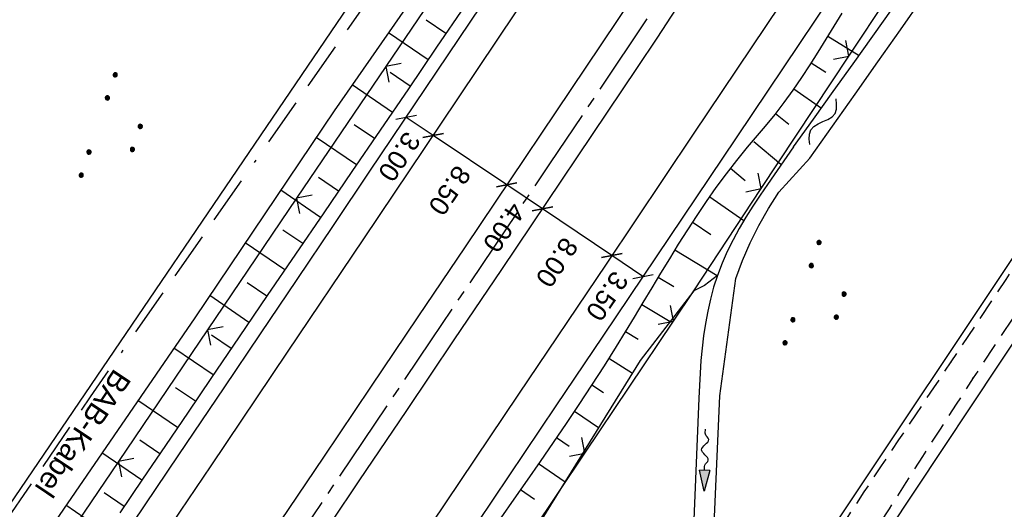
# Model space of a CAD drawing. Extents: x 510526 to 513920, y 467229 to 478797.
# Tile 459 of 467: x 513217 to 513310, y 477643 to 477689. Entities that reach past the tile are written whole.
import ezdxf
from ezdxf.enums import TextEntityAlignment as Align

# ---------------------------------------------------------------- set-up
doc = ezdxf.new("R2010")
doc.units = 0
doc.header["$LTSCALE"] = 10
doc.header["$MEASUREMENT"] = 0
for name, pattern in [('ACAD_ISO16W100', [73, 15, -6.5, 15, -6.5, 15, -7, 1, -7]), ('ACHSE', [5.5, 4, -0.5, 0.5, -0.5]), ('LT00', [0]), ('LT11', [0.3, 0.2, -0.1])]:
    doc.linetypes.add(name, pattern=pattern)
doc.layers.get('0').update_dxf_attribs({"linetype": 'LT00'})
for name, color, linetype in [('--FLIEßRICHTPFEIL', 180, 'Continuous'), ('--WASSER_NUTZUNG', 180, 'Continuous'), ('-AX-020', 250, 'ACHSE'), ('BAB-KABEL', 220, 'ACAD_ISO16W100'), ('BAB-KABEL_TEXT', 221, 'Continuous'), ('BEMAßUNG', 255, 'Continuous'), ('DFK_AB_L', 21, 'LT00'), ('DFK_KATASTER', 250, 'LT00'), ('DFK_NUTZUNG', 250, 'LT00'), ('V87_AFBR_BAB', 250, 'LT00'), ('V87_BOESCH', 250, 'LT00'), ('V87_BOSCHUNG', 250, 'LT00'), ('V87_FELDWEG', 250, 'LT11'), ('V87_GRABEN', 250, 'LT00'), ('V87_LD_MARK', 250, 'LT00'), ('V87_ZAUN', 40, 'LT00')]:
    doc.layers.add(name, color=color, linetype=linetype)
doc.styles.add('Arial', font='ARIAL.TTF')
doc.styles.add('Beschrift', font='ARIAL.TTF')

# ---------------------------------------------------------------- blocks, each defined once
blk = doc.blocks.new('SYMB0011')
at = {"color": 0, "linetype": 'ByBlock'}
for p, q in [((0.5, 0), (-0.5, 0)), ((0, 0.5), (0, -0.5))]:
    blk.add_line(p, q, dxfattribs=at)
blk = doc.blocks.new('SYMB0024')
at = {"color": 0, "linetype": 'ByBlock'}
for p, q in [((-0.5, 0.5), (0, 0)), ((0, 0), (0.5, 0.5))]:
    blk.add_line(p, q, dxfattribs=at)
blk = doc.blocks.new('_Oblique')
at = {"color": 0, "linetype": 'ByBlock', "lineweight": -2}
blk.add_line((-0.5, -0.5), (0.5, 0.5), dxfattribs=at)
blk = doc.blocks.new('SYMB7111')
at = {"color": 0, "linetype": 'ByBlock'}
for p, q in [((-0.13, 0.202919), (-0.13, 0.177081)), ((-0.125, 0.172895), (-0.125, 0.207105)), ((-0.12, 0.209164), (-0.12, 0.170836)), ((-0.115, 0.170204), (-0.115, 0.209796)), ((-0.11, 0.209164), (-0.11, 0.170836)), ((-0.105, 0.172895), (-0.105, 0.207105)), ((-0.1, 0.202919), (-0.1, 0.177081)), ((-0.095, 0.189874), (-0.095, 0.190146)), ((0.1, 0.202919), (0.1, 0.177081)), ((0.105, 0.172895), (0.105, 0.207105)), ((0.11, 0.209164), (0.11, 0.170836)), ((0.115, 0.170204), (0.115, 0.209796)), ((0.12, 0.209164), (0.12, 0.170836)), ((0.125, 0.172895), (0.125, 0.207105)), ((0.13, 0.202919), (0.13, 0.177081)), ((0.135, 0.189874), (0.135, 0.190146)), ((-0.515, -0.177081), (-0.515, -0.202919)), ((-0.51, -0.207105), (-0.51, -0.172895)), ((-0.505, -0.170836), (-0.505, -0.209164)), ((-0.5, -0.209796), (-0.5, -0.170204)), ((-0.495, -0.170836), (-0.495, -0.209164)), ((-0.49, -0.207105), (-0.49, -0.172895)), ((-0.485, -0.177081), (-0.485, -0.202919)), ((-0.285, -0.177081), (-0.285, -0.202919)), ((-0.28, -0.207105), (-0.28, -0.172895)), ((-0.275, -0.170836), (-0.275, -0.209164)), ((-0.27, -0.209796), (-0.27, -0.170204)), ((-0.265, -0.170836), (-0.265, -0.209164)), ((-0.26, -0.207105), (-0.26, -0.172895)), ((-0.255, -0.177081), (-0.255, -0.202919)), ((0.255, -0.177081), (0.255, -0.202919)), ((0.26, -0.207105), (0.26, -0.172895)), ((0.265, -0.170836), (0.265, -0.209164)), ((0.27, -0.209796), (0.27, -0.170204)), ((0.275, -0.170836), (0.275, -0.209164)), ((0.28, -0.207105), (0.28, -0.172895)), ((0.285, -0.177081), (0.285, -0.202919)), ((0.485, -0.177081), (0.485, -0.202919)), ((0.49, -0.207105), (0.49, -0.172895)), ((0.495, -0.170836), (0.495, -0.209164)), ((0.5, -0.209796), (0.5, -0.170204)), ((0.505, -0.170836), (0.505, -0.209164)), ((0.51, -0.207105), (0.51, -0.172895)), ((0.515, -0.177081), (0.515, -0.202919)), ((-0.48, -0.190126), (-0.48, -0.189854)), ((-0.25, -0.190126), (-0.25, -0.189854)), ((0.29, -0.190126), (0.29, -0.189854)), ((0.52, -0.190126), (0.52, -0.189854))]:
    blk.add_line(p, q, dxfattribs=at)
for points in [[(-0.095, 0.19), (-0.096981, 0.198678), (-0.10253, 0.205637), (-0.11055, 0.209499), (-0.11945, 0.209499), (-0.12747, 0.205637), (-0.133019, 0.198678), (-0.135, 0.19), (-0.133019, 0.181322), (-0.12747, 0.174363), (-0.11945, 0.170501), (-0.11055, 0.170501), (-0.10253, 0.174363), (-0.096981, 0.181322), (-0.095, 0.19)], [(0.135, 0.19), (0.133019, 0.198678), (0.12747, 0.205637), (0.11945, 0.209499), (0.11055, 0.209499), (0.10253, 0.205637), (0.096981, 0.198678), (0.095, 0.19), (0.096981, 0.181322), (0.10253, 0.174363), (0.11055, 0.170501), (0.11945, 0.170501), (0.12747, 0.174363), (0.133019, 0.181322), (0.135, 0.19)], [(-0.48, -0.19), (-0.481981, -0.181322), (-0.48753, -0.174363), (-0.49555, -0.170501), (-0.50445, -0.170501), (-0.51247, -0.174363), (-0.518019, -0.181322), (-0.52, -0.19), (-0.518019, -0.198678), (-0.51247, -0.205637), (-0.50445, -0.209499), (-0.49555, -0.209499), (-0.48753, -0.205637), (-0.481981, -0.198678), (-0.48, -0.19)], [(-0.25, -0.19), (-0.251981, -0.181322), (-0.25753, -0.174363), (-0.26555, -0.170501), (-0.27445, -0.170501), (-0.28247, -0.174363), (-0.288019, -0.181322), (-0.29, -0.19), (-0.288019, -0.198678), (-0.28247, -0.205637), (-0.27445, -0.209499), (-0.26555, -0.209499), (-0.25753, -0.205637), (-0.251981, -0.198678), (-0.25, -0.19)], [(0.29, -0.19), (0.288019, -0.181322), (0.28247, -0.174363), (0.27445, -0.170501), (0.26555, -0.170501), (0.25753, -0.174363), (0.251981, -0.181322), (0.25, -0.19), (0.251981, -0.198678), (0.25753, -0.205637), (0.26555, -0.209499), (0.27445, -0.209499), (0.28247, -0.205637), (0.288019, -0.198678), (0.29, -0.19)], [(0.52, -0.19), (0.518019, -0.181322), (0.51247, -0.174363), (0.50445, -0.170501), (0.49555, -0.170501), (0.48753, -0.174363), (0.481981, -0.181322), (0.48, -0.19), (0.481981, -0.198678), (0.48753, -0.205637), (0.49555, -0.209499), (0.50445, -0.209499), (0.51247, -0.205637), (0.518019, -0.198678), (0.52, -0.19)]]:
    blk.add_lwpolyline(points, dxfattribs=at)
blk = doc.blocks.new('FLIEßRICHTPFEIL')
at = {"layer": '--FLIEßRICHTPFEIL'}
blk.add_hatch(color=256, dxfattribs=at).paths.add_polyline_path([(-1.95, 0.4875), (-1.95, -0.4875), (0, 0)])
for p, q in [((-1.95, 0.4875), (-1.95, -0.4875)), ((-1.95, 0.4875), (0, 0)), ((0, 0), (-1.95, -0.4875))]:
    blk.add_line(p, q, dxfattribs=at)
at = {"layer": '--FLIEßRICHTPFEIL', "start_tangent": (-1, 0), "end_tangent": (-1, 0)}
blk.add_spline([(-1.95, 0), (-2.4375, 0), (-2.925, 0.325), (-3.4125, 0), (-3.9, -0.325), (-4.3875, 0), (-4.875, 0.325), (-5.3625, 0), (-5.85, 0)], degree=3, dxfattribs=at)
blk = doc.blocks.new('SYMB7251')
at = {"color": 0, "linetype": 'ByBlock'}
for points in [[(-0.25, 0), (-0.208333, 0.028889), (-0.166667, 0.051111), (-0.125, 0.06), (-0.083333, 0.051111), (-0.041667, 0.028889), (0, 0)], [(0, 0), (0.041667, -0.028889), (0.083333, -0.051111), (0.125, -0.06), (0.166667, -0.051111), (0.208333, -0.028889), (0.25, 0)]]:
    blk.add_lwpolyline(points, dxfattribs=at)

msp = doc.modelspace()

# ---------------------------------------------------------------- linework, layer by layer
at = {"layer": '-AX-020', "ltscale": 0.2, "flags": 128}
msp.add_lwpolyline([(513881.716, 478796.972), (513877.87, 478787.354), (513870.367, 478768.801), (513862.788, 478750.278), (513855.137, 478731.786), (513847.411, 478713.324), (513839.611, 478694.893), (513831.738, 478676.494), (513823.791, 478658.127), (513815.771, 478639.791), (513807.678, 478621.487), (513799.512, 478603.216), (513791.272, 478584.978), (513782.96, 478566.773), (513774.576, 478548.601), (513766.118, 478530.463), (513757.588, 478512.359), (513748.986, 478494.289), (513740.312, 478476.254), (513731.565, 478458.253), (513722.747, 478440.287), (513713.857, 478422.357), (513704.896, 478404.463), (513695.863, 478386.605), (513686.758, 478368.782), (513677.583, 478350.997), (513668.336, 478333.248), (513659.019, 478315.536), (513649.63, 478297.862), (513640.172, 478280.225), (513630.643, 478262.626), (513621.043, 478245.066), (513611.374, 478227.544), (513601.634, 478210.061), (513591.825, 478192.617), (513586.745, 478183.647), (513576.83, 478166.262), (513566.848, 478148.917), (513556.8, 478131.609), (513546.688, 478114.338), (513536.514, 478097.104), (513526.28, 478079.906), (513515.988, 478062.743), (513505.638, 478045.613), (513495.234, 478028.517), (513484.778, 478011.453), (513474.27, 477994.421), (513463.712, 477977.419), (513453.108, 477960.447), (513442.457, 477943.503), (513431.762, 477926.587), (513421.026, 477909.698), (513410.248, 477892.835), (513399.432, 477875.997), (513388.579, 477859.182), (513377.691, 477842.39), (513366.769, 477825.62), (513355.815, 477808.871), (513344.831, 477792.142), (513333.819, 477775.431), (513322.78, 477758.738), (513311.715, 477742.062), (513300.628, 477725.401), (513289.519, 477708.754), (513278.389, 477692.121), (513267.242, 477675.5), (513256.078, 477658.891), (513244.899, 477642.291), (513233.706, 477625.7), (513222.502, 477609.117), (513211.288, 477592.542), (513200.066, 477575.971), (513188.837, 477559.405), (513177.603, 477542.843), (513166.366, 477526.282), (513154.797, 477509.239), (513142.496, 477491.114), (513130.197, 477472.988), (513117.902, 477454.859), (513105.613, 477436.726), (513093.333, 477418.587), (513081.064, 477400.44), (513068.808, 477382.285), (513056.567, 477364.119), (513044.344, 477345.942), (513032.141, 477327.752), (513019.958, 477309.547), (513007.8, 477291.325), (512995.668, 477273.087), (512983.565, 477254.83), (512971.492, 477236.552), (512959.452, 477218.253), (512947.447, 477199.931), (512935.479, 477181.584), (512923.551, 477163.212), (512911.665, 477144.812), (512899.822, 477126.385), (512888.026, 477107.927), (512876.279, 477089.439), (512864.582, 477070.918), (512852.939, 477052.364), (512841.352, 477033.775), (512829.822, 477015.15), (512818.352, 476996.488), (512806.945, 476977.787), (512795.603, 476959.048), (512789.644, 476949.141), (512778.405, 476930.339), (512767.236, 476911.496), (512756.135, 476892.613), (512745.103, 476873.688), (512734.14, 476854.724), (512723.246, 476835.72), (512712.422, 476816.676), (512701.668, 476797.593), (512690.983, 476778.471), (512680.369, 476759.309), (512669.824, 476740.11), (512659.35, 476720.871), (512648.946, 476701.595), (512638.612, 476682.281), (512628.349, 476662.929), (512618.157, 476643.54), (512608.036, 476624.113), (512597.985, 476604.65), (512588.006, 476585.15), (512578.098, 476565.614), (512568.261, 476546.042), (512558.497, 476526.434), (512548.803, 476506.791), (512539.182, 476487.112), (512529.632, 476467.399), (512520.155, 476447.65), (512510.749, 476427.867), (512501.416, 476408.05), (512492.156, 476388.199), (512482.968, 476368.314), (512473.852, 476348.396), (512464.81, 476328.445), (512455.84, 476308.46), (512446.944, 476288.443), (512438.12, 476268.394), (512429.37, 476248.313), (512420.694, 476228.2), (512412.09, 476208.055), (512403.561, 476187.879), (512395.105, 476167.672), (512386.723, 476147.434), (512378.415, 476127.166), (512370.181, 476106.867), (512362.021, 476086.539), (512353.936, 476066.181), (512345.925, 476045.794), (512337.988, 476025.377), (512330.127, 476004.932), (512322.339, 475984.458), (512314.627, 475963.955), (512306.989, 475943.425), (512299.427, 475922.867), (512291.94, 475902.281), (512284.528, 475881.669), (512277.191, 475861.029), (512269.93, 475840.362), (512262.744, 475819.67), (512255.634, 475798.951), (512248.599, 475778.206), (512241.641, 475757.436), (512234.758, 475736.641), (512227.951, 475715.82), (512221.221, 475694.975), (512214.566, 475674.105), (512207.988, 475653.211), (512201.487, 475632.294), (512200.128, 475627.887), (512194.281, 475608.791), (512188.5, 475589.674), (512182.785, 475570.538), (512177.137, 475551.381), (512171.56, 475532.204), (512166.053, 475513.007), (512160.618, 475493.788), (512155.257, 475474.55), (512149.971, 475455.29), (512148.09, 475448.361), (512142.908, 475429.074), (512137.804, 475409.765), (512132.778, 475390.436), (512127.829, 475371.088), (512122.957, 475351.719), (512118.163, 475332.332), (512113.447, 475312.925), (512108.808, 475293.499), (512104.247, 475274.055), (512099.765, 475254.593), (512095.36, 475235.113), (512091.033, 475215.616), (512086.785, 475196.101), (512082.614, 475176.57), (512078.522, 475157.022), (512074.508, 475137.458), (512070.573, 475117.878), (512066.716, 475098.282), (512063.238, 475080.246), (512059.532, 475060.621), (512055.901, 475040.983), (512052.344, 475021.33), (512048.857, 475001.665), (512045.438, 474981.988), (512042.084, 474962.3), (512038.794, 474942.602), (512035.562, 474922.893), (512032.388, 474903.175), (512029.269, 474883.449), (512026.201, 474863.714), (512023.183, 474843.972), (512020.21, 474824.222), (512017.282, 474804.467), (512014.394, 474784.705), (512011.544, 474764.937), (512008.73, 474745.165), (512005.949, 474725.388), (512003.198, 474705.607), (512000.474, 474685.821), (511997.775, 474666.033), (511995.098, 474646.242), (511992.439, 474626.448), (511989.798, 474606.651), (511987.169, 474586.854), (511984.552, 474567.054), (511981.943, 474547.253), (511979.34, 474527.452), (511976.744, 474507.689), (511975.127, 474495.377), (511973.477, 474482.815), (511971.825, 474470.254), (511970.169, 474457.693), (511968.506, 474445.133), (511966.835, 474432.574), (511965.154, 474420.016), (511963.46, 474407.46), (511961.752, 474394.906), (511960.027, 474382.355), (511958.283, 474369.806), (511956.518, 474357.259), (511954.73, 474344.717), (511952.918, 474332.177), (511951.078, 474319.642), (511949.209, 474307.111), (511947.309, 474294.584), (511945.376, 474282.063), (511943.407, 474269.547), (511941.4, 474257.038), (511939.355, 474244.534), (511937.267, 474232.038), (511935.137, 474219.549), (511932.96, 474207.067), (511930.736, 474194.594), (511928.462, 474182.131), (511926.136, 474169.676), (511923.757, 474157.232), (511921.321, 474144.799), (511918.829, 474132.377), (511916.276, 474119.967), (511913.661, 474107.57), (511910.982, 474095.187), (511908.238, 474082.818), (511905.425, 474070.464), (511902.544, 474058.127), (511899.59, 474045.806), (511896.562, 474033.504), (511893.47, 474021.261), (511890.29, 474008.997), (511887.033, 473996.753), (511883.699, 473984.53), (511880.287, 473972.328), (511876.798, 473960.148), (511873.233, 473947.991), (511869.591, 473935.856), (511865.873, 473923.745), (511862.077, 473911.656), (511858.206, 473899.593), (511854.259, 473887.554), (511850.236, 473875.54), (511846.136, 473863.552), (511841.962, 473851.59), (511837.711, 473839.654), (511833.386, 473827.746), (511828.985, 473815.865), (511824.51, 473804.012), (511819.96, 473792.188), (511815.335, 473780.392), (511810.636, 473768.626), (511805.863, 473756.89), (511801.015, 473745.185), (511796.094, 473733.51), (511791.099, 473721.866), (511786.031, 473710.255), (511780.889, 473698.675), (511775.675, 473687.128), (511770.388, 473675.615), (511765.028, 473664.135), (511759.596, 473652.689), (511754.091, 473641.278), (511748.515, 473629.901), (511742.867, 473618.56), (511737.147, 473607.255), (511731.356, 473595.986), (511725.494, 473584.754), (511719.562, 473573.559), (511713.558, 473562.402), (511707.485, 473551.283), (511701.341, 473540.203), (511695.128, 473529.162), (511688.845, 473518.159), (511682.492, 473507.198), (511676.07, 473496.276), (511669.58, 473485.395), (511663.021, 473474.555), (511656.394, 473463.757), (511649.699, 473453.001), (511642.935, 473442.288), (511636.105, 473431.617), (511629.207, 473420.99), (511622.242, 473410.406), (511615.211, 473399.867), (511608.113, 473389.372), (511600.949, 473378.922), (511593.719, 473368.518), (511586.423, 473358.16), (511579.062, 473347.848), (511571.637, 473337.582), (511564.147, 473327.364), (511556.592, 473317.193), (511548.973, 473307.07), (511541.291, 473296.996), (511533.545, 473286.969), (511525.735, 473276.993), (511517.863, 473267.066), (511509.929, 473257.188), (511501.932, 473247.361), (511493.873, 473237.584), (511485.753, 473227.859), (511477.572, 473218.186), (511475.548, 473215.811), (511467.291, 473206.202), (511458.976, 473196.642), (511450.605, 473187.132), (511442.182, 473177.667), (511433.709, 473168.249), (511425.188, 473158.872), (511416.622, 473149.537), (511408.014, 473140.241), (511399.365, 473130.982), (511390.679, 473121.758), (511381.958, 473112.568), (511373.205, 473103.409), (511364.421, 473094.278), (511355.61, 473085.175), (511346.772, 473076.096), (511337.912, 473067.039), (511329.031, 473058.003), (511320.132, 473048.986), (511311.216, 473039.984), (511302.286, 473030.997), (511293.345, 473022.02), (511284.394, 473013.053), (511275.436, 473004.094), (511266.473, 472995.139), (511255.909, 472984.591), (511236.789, 472965.502), (511230.177, 472958.9), (511223.567, 472952.294), (511216.964, 472945.683), (511210.368, 472939.063), (511203.785, 472932.433), (511197.215, 472925.788), (511190.663, 472919.125), (511184.131, 472912.443), (511177.622, 472905.739), (511171.139, 472899.01), (511164.685, 472892.252), (511158.263, 472885.464), (511151.877, 472878.643), (511145.529, 472871.786), (511139.222, 472864.891), (511132.96, 472857.955), (511126.746, 472850.976), (511120.583, 472843.952), (511114.476, 472836.881), (511109.32, 472830.82), (511103.322, 472823.655), (511097.386, 472816.438), (511091.511, 472809.171), (511085.699, 472801.854), (511079.95, 472794.488), (511074.265, 472787.072), (511068.642, 472779.609), (511063.084, 472772.097), (511057.591, 472764.538), (511052.162, 472756.933), (511046.799, 472749.281), (511041.501, 472741.584), (511036.27, 472733.841), (511031.105, 472726.054), (511026.007, 472718.223), (511020.976, 472710.349), (511016.012, 472702.431), (511011.117, 472694.472), (511006.29, 472686.471), (511001.532, 472678.429), (510996.842, 472670.347), (510992.223, 472662.225), (510987.672, 472654.063), (510983.192, 472645.863), (510978.782, 472637.625), (510974.443, 472629.349), (510970.175, 472621.036), (510965.978, 472612.687), (510961.853, 472604.303), (510957.799, 472595.883), (510953.818, 472587.43), (510949.91, 472578.942), (510946.074, 472570.422), (510942.311, 472561.868), (510938.622, 472553.283), (510935.007, 472544.666), (510931.465, 472536.02), (510927.997, 472527.343), (510924.604, 472518.636), (510921.286, 472509.901), (510918.042, 472501.138), (510914.874, 472492.347), (510911.781, 472483.529), (510908.763, 472474.686), (510905.821, 472465.817), (510902.956, 472456.923), (510900.166, 472448.004), (510897.454, 472439.062), (510894.817, 472430.098), (510892.258, 472421.111), (510889.776, 472412.102), (510887.37, 472403.073), (510885.043, 472394.023), (510882.792, 472384.954), (510880.62, 472375.866), (510878.525, 472366.759), (510876.509, 472357.635), (510874.57, 472348.494), (510872.71, 472339.337), (510870.929, 472330.164), (510869.226, 472320.976), (510867.602, 472311.774), (510866.056, 472302.558), (510864.59, 472293.33), (510863.202, 472284.089), (510861.894, 472274.837), (510860.665, 472265.574), (510859.516, 472256.301), (510858.445, 472247.018), (510857.455, 472237.726), (510856.544, 472228.427), (510855.712, 472219.119), (510854.96, 472209.806), (510854.288, 472200.485), (510853.696, 472191.159), (510853.184, 472181.829), (510852.752, 472172.495), (510852.399, 472163.157), (510852.127, 472153.817), (510851.934, 472144.475), (510851.822, 472135.131), (510851.789, 472125.787), (510851.836, 472116.443), (510851.964, 472107.1), (510852.009, 472104.711), (510852.237, 472095.37), (510852.543, 472086.03), (510852.927, 472076.694), (510853.387, 472067.361), (510853.922, 472058.032), (510854.53, 472048.707), (510855.21, 472039.388), (510855.961, 472030.074), (510856.782, 472020.766), (510857.671, 472011.464), (510858.627, 472002.169), (510859.649, 471992.88), (510860.734, 471983.599), (510861.883, 471974.326), (510863.094, 471965.06), (510864.364, 471955.802), (510865.694, 471946.554), (510867.082, 471937.313), (510868.525, 471928.081), (510870.024, 471918.857), (510871.577, 471909.643), (510873.182, 471900.438), (510874.839, 471891.241), (510876.545, 471882.054), (510878.3, 471872.876), (510880.102, 471863.708), (510881.95, 471854.548), (510883.842, 471845.397), (510885.778, 471836.255), (510887.756, 471827.123), (510889.775, 471817.999), (510891.834, 471808.885), (510893.93, 471799.779), (510896.064, 471790.681), (510898.233, 471781.592), (510900.437, 471772.511), (510902.673, 471763.439), (510904.942, 471754.374), (510907.241, 471745.317), (510909.57, 471736.267), (510911.926, 471727.225), (510914.31, 471718.19), (510916.719, 471709.161), (510919.152, 471700.139), (510921.608, 471691.124), (510924.087, 471682.114), (510926.585, 471673.11), (510929.104, 471664.112), (510931.64, 471655.118), (510934.193, 471646.129), (510936.762, 471637.145), (510939.345, 471628.165), (510941.941, 471619.188), (510944.55, 471610.216), (510947.169, 471601.246), (510949.797, 471592.279), (510952.434, 471583.314), (510955.078, 471574.352), (510957.727, 471565.391), (510960.382, 471556.431), (510963.039, 471547.473), (510967.703, 471531.767), (510970.248, 471523.199), (510975.26, 471506.323), (510980.27, 471489.445), (510985.273, 471472.566), (510990.267, 471455.684), (510995.248, 471438.798), (511000.214, 471421.908), (511005.162, 471405.012), (511010.087, 471388.11), (511014.988, 471371.201), (511019.861, 471354.283), (511024.703, 471337.357), (511029.511, 471320.421), (511034.281, 471303.475), (511039.011, 471286.517), (511043.698, 471269.547), (511048.338, 471252.564), (511052.928, 471235.568), (511057.465, 471218.557), (511061.945, 471201.532), (511066.367, 471184.491), (511070.726, 471167.434), (511075.019, 471150.36), (511079.243, 471133.269), (511083.395, 471116.16), (511086.572, 471102.843), (511090.589, 471085.702), (511094.527, 471068.543), (511098.388, 471051.366), (511102.17, 471034.172), (511105.875, 471016.961), (511109.501, 470999.734), (511113.048, 470982.489), (511116.518, 470965.23), (511119.908, 470947.954), (511123.221, 470930.663), (511126.454, 470913.357), (511129.609, 470896.037), (511132.686, 470878.703), (511135.683, 470861.354), (511138.602, 470843.993), (511141.441, 470826.619), (511144.202, 470809.231), (511146.884, 470791.831), (511149.487, 470774.42), (511152.01, 470756.996), (511154.454, 470739.562), (511156.819, 470722.116), (511159.105, 470704.66), (511161.311, 470687.193), (511163.438, 470669.717), (511165.485, 470652.232), (511165.638, 470650.897), (511167.873, 470631.022), (511170.027, 470611.138), (511172.103, 470591.246), (511174.098, 470571.346), (511176.014, 470551.438), (511177.851, 470531.523), (511179.526, 470512.546), (511180.884, 470496.345), (511182.163, 470480.137), (511183.363, 470463.922), (511184.482, 470447.702), (511185.522, 470431.478), (511186.482, 470415.247), (511187.362, 470399.013), (511188.162, 470382.774), (511188.882, 470366.532), (511189.522, 470350.286), (511190.082, 470334.037), (511190.563, 470317.786), (511190.963, 470301.532), (511191.284, 470285.277), (511191.524, 470269.02), (511191.684, 470252.763), (511191.765, 470236.505), (511191.765, 470220.247), (511191.686, 470203.988), (511191.526, 470187.731), (511191.287, 470171.474), (511191.243, 470169.007), (511190.912, 470152.752), (511190.504, 470136.499), (511190.023, 470120.247), (511189.472, 470103.998), (511188.854, 470087.752), (511188.173, 470071.508), (511187.432, 470055.266), (511186.634, 470039.027), (511185.783, 470022.791), (511184.882, 470006.558), (511183.935, 469990.327), (511182.944, 469974.099), (511181.913, 469957.873), (511180.846, 469941.65), (511179.745, 469925.429), (511178.614, 469909.21), (511177.457, 469892.993), (511176.276, 469876.777), (511175.075, 469860.563), (511173.858, 469844.35), (511172.627, 469828.139), (511171.386, 469811.927), (511170.138, 469795.717), (511168.847, 469778.991), (511030.959, 467993.348), (511029.419, 467973.407), (511027.883, 467953.466), (511026.353, 467933.525), (511024.832, 467913.582), (511023.323, 467893.64), (511021.828, 467873.695), (511020.353, 467853.75), (511018.898, 467833.804), (511017.467, 467813.855), (511016.063, 467793.903), (511014.69, 467773.951), (511013.35, 467753.995), (511012.046, 467734.038), (511010.782, 467714.078), (511009.56, 467694.116), (511008.383, 467674.151), (511007.254, 467654.183), (511006.177, 467634.211), (511005.154, 467614.237), (511004.188, 467594.261), (511003.284, 467574.281), (511002.442, 467554.299), (511001.667, 467534.314), (511000.962, 467514.327), (511000.329, 467494.336), (510999.772, 467474.345), (510999.556, 467465.709), (510999.112, 467445.714), (510998.747, 467425.717), (510998.463, 467405.719), (510998.259, 467385.719), (510998.135, 467365.72), (510998.091, 467345.72), (510998.127, 467325.72), (510998.243, 467305.721), (510998.439, 467285.721), (510998.715, 467265.723), (510999.071, 467245.726), (510999.432, 467229.156)], dxfattribs=at)
at = {"layer": 'BAB-KABEL', "ltscale": 0.03, "flags": 128}
msp.add_lwpolyline([(513339.839, 477816.319), (513312.266, 477774.649), (513284.672, 477732.996), (513252.5, 477694.412), (513223.881, 477653.496), (513195.795, 477612.121), (513167.629, 477570.875), (513139.88, 477529.298), (513111.793, 477487.916), (513083.807, 477446.454), (513055.844, 477404.978), (513022.492, 477355.034), (513000.515, 477321.52), (512973.122, 477279.62), (512945.422, 477237.871), (512917.575, 477196.217), (512879.155, 477137.499), (512858.339, 477103.216), (512837.389, 477068.954), (512811.451, 477026.06), (512784.195, 476983.896), (512756.652, 476941.559), (512731.123, 476898.632), (512706.393, 476854.964), (512681.949, 476811.101), (512658.869, 476770.394), (512633.742, 476723.052), (512609.823, 476678.973), (512586.03, 476634.72), (512574.463, 476609.04), (512565.77, 476584.237), (512545.206, 476542.916), (512523.454, 476497.739), (512501.769, 476452.474), (512480.246, 476407.171), (512458.846, 476361.789), (512438.563, 476315.939), (512418.177, 476270.118), (512378.72, 476177.833), (512359.892, 476131.364), (512341.348, 476084.783), (512322.575, 476038.314), (512304.817, 475991.341), (512287.677, 475944.24), (512270.282, 475897.168), (512254.121, 475849.696), (512237.768, 475802.276), (512221.53, 475754.824), (512205.859, 475707.192), (512190.782, 475659.377), (512175.78, 475611.52), (512161.516, 475563.423), (512145.692, 475515.804), (512137.725, 475496.074), (512130.625, 475467.918), (512119.035, 475418.91), (512105.583, 475370.555), (512100.73, 475351.099), (512084.182, 475320.513), (512082.618, 475318.668), (512071.987, 475296.243), (512062.064, 475264.372), (512059.316, 475232.902), (512061.872, 475193.176), (512054.818, 475143.1), (512045.689, 475099.989), (512036.29, 475050.898), (512027.273, 475001.725), (512018.223, 474952.549), (512008.899, 474903.418), (512000.14, 474854.229), (511992.355, 474804.855), (511985.273, 474755.369), (511977.385, 474700.851), (511969.41, 474646.425), (511966.53, 474615.204), (511972.795, 474604.79), (511970.049, 474596.165), (511959.565, 474586.374), (511941.907, 474517.478), (511936.852, 474477.772), (511926.657, 474399.733), (511919.973, 474355.376), (511910.09, 474296.615), (511899.454, 474238.126), (511883.784, 474152.683), (511870.289, 474094.001), (511857.131, 474053.876), (511852.776, 474012.454), (511853.171, 473966.862), (511852.492, 473957.146), (511851.311, 473949.656), (511841.692, 473942.065), (511825.821, 473895.229), (511826.651, 473894.117), (511810.899, 473851.945), (511793.573, 473805.027), (511775.285, 473758.358), (511755.124, 473712.475), (511734.052, 473667.008), (511712.225, 473621.972), (511689.498, 473577.273), (511665.157, 473533.497), (511639.854, 473490.241), (511612.908, 473448.14), (511601.588, 473431.806), (511558.048, 473366.072), (511514.894, 473306.01), (511484.056, 473267.454), (511450.631, 473224.7), (511393.065, 473164.53), (511363.017, 473132.866), (511308.517, 473076.446), (511275.572, 473040.359), (511243.006, 473009.331), (511235.22, 472986.054), (511231.03, 472981.056), (511075.99, 472813.106), (511070.243, 472807.304), (511057.801, 472797.513), (511038.028, 472769.96), (511010.695, 472730.526), (510983.876, 472687.185), (510959.577, 472643.761), (510934.3, 472604.326), (510904.804, 472574.327), (510913.914, 472558.288), (510911.702, 472550.665), (510911.228, 472549.239), (510895.971, 472514.712), (510882.655, 472477.924), (510872.403, 472460.753), (510857.497, 472432.352), (510836.101, 472381.12), (510836.281, 472368.894), (510832.944, 472355.972), (510830.181, 472332.026), (510848.219, 472325.537), (510838.512, 472271.416), (510831.965, 472215.431), (510830.702, 472169.392), (510828.833, 472118.665), (510829.075, 472067.625), (510833.949, 472011.739), (510842.444, 471951.437), (510849.978, 471906.34), (510856.18, 471866.272), (510867.229, 471812.821), (510879.853, 471762.875), (510891.506, 471713.806), (510903.789, 471665.07), (510916.063, 471616.285), (510929.638, 471568.076), (510950.958, 471501.368), (510971.606, 471429.824), (510974.35, 471422.765), (510989.551, 471366.875), (511004.499, 471314.199), (511016.364, 471270.838), (511026.276, 471232.419), (511039.24, 471184.146), (511056.597, 471116.881), (511065.905, 471078.265), (511077.604, 471030.011), (511089.225, 470981.622), (511098.911, 470932.895), (511107.165, 470884.025), (511116.152, 470835.042), (511125.079, 470786.059), (511133.148, 470736.973), (511137.299, 470706.315), (511129.89, 470689.715), (511129.543, 470684.612), (511132.443, 470671.581), (511143.113, 470670.948), (511145.784, 470638.261), (511151.08, 470588.888), (511155.977, 470539.416), (511159.512, 470489.779), (511162.627, 470440.141), (511165.944, 470390.621), (511167.842, 470340.945), (511167.805, 470291.237), (511167.773, 470272.425), (511169.192, 470243.962), (511168.974, 470223.344), (511163.734, 470203.872), (511151.457, 470170.118), (511152.401, 470145.764), (511161.627, 470107.325), (511162.261, 470078.654), (511157.084, 470021.39), (511153.973, 469975.779), (511150.229, 469924.108), (511146.614, 469878.373), (511141.044, 469826.728), (511133.852, 469745.039), (511131.815, 469700.017), (511128.932, 469655.166), (511125.194, 469595.287), (511130.663, 469554.69), (511130.405, 469544.669), (511121.691, 469477.401)], dxfattribs=at)
at = {"layer": 'BEMAßUNG'}
for p, q in [((513256.248, 477678.174), (513253.697, 477679.887)), ((513263.188, 477673.515), (513256.248, 477678.174)), ((513266.568, 477671.245), (513263.188, 477673.515)), ((513273.108, 477666.854), (513266.568, 477671.245)), ((513276.049, 477664.88), (513273.108, 477666.854))]:
    msp.add_line(p, q, dxfattribs=at)
at = {"layer": 'DFK_AB_L'}
for p, q in [((513095.562, 477465.68), (513258.468, 477705.38)), ((513317.264, 477676.156), (513151.906, 477428.304))]:
    msp.add_line(p, q, dxfattribs=at)
at = {"layer": 'DFK_KATASTER'}
msp.add_line((513292.755, 477631.125), (513399.726, 477792.415), dxfattribs=at)
at = {"layer": 'V87_AFBR_BAB'}
for points in [[(513315.933, 477752.439), (513313.108, 477748.19), (513309.907, 477743.376), (513306.704, 477738.563), (513303.499, 477733.751), (513301.945, 477731.42), (513300.391, 477729.089), (513298.838, 477726.757), (513296.763, 477723.639), (513294.688, 477720.521), (513292.612, 477717.403), (513290.532, 477714.289), (513288.446, 477711.178), (513286.767, 477708.685), (513285.086, 477706.194), (513272.079, 477686.747), (513259.261, 477667.671), (513254.805, 477661.053), (513250.349, 477654.436), (513245.894, 477647.817), (513242.628, 477642.963), (513239.361, 477638.11)], [(513311.43, 477717.773), (513309.999, 477715.626), (513308.572, 477713.475), (513307.147, 477711.324), (513305.723, 477709.172), (513304.297, 477707.021), (513302.868, 477704.872), (513301.434, 477702.726), (513300.376, 477701.152), (513299.316, 477699.58), (513298.255, 477698.008), (513284.828, 477677.959), (513272.272, 477659.252), (513267.829, 477652.649), (513263.386, 477646.045), (513258.942, 477639.443)], [(513227.973, 477641.69), (513232.251, 477648.026), (513236.526, 477654.364), (513239.967, 477659.472), (513243.407, 477664.582), (513246.845, 477669.692), (513250.283, 477674.803), (513262.923, 477693.629)], [(513246.652, 477641.693), (513249.273, 477645.582), (513253.758, 477652.234), (513258.244, 477658.885), (513262.731, 477665.535), (513275.538, 477684.594), (513277.38, 477687.376), (513279.223, 477690.157)]]:
    msp.add_lwpolyline(points, dxfattribs=at)
at = {"layer": 'V87_BOESCH'}
for points in [[(513263.626, 477709.044), (513263.441, 477708.194), (513263.248, 477707.346), (513263.042, 477706.503), (513262.814, 477705.666), (513262.558, 477704.838), (513262.163, 477703.748), (513261.71, 477702.677), (513261.206, 477701.627), (513260.656, 477700.598), (513260.067, 477699.589), (513259.445, 477698.603), (513258.795, 477697.638), (513246.907, 477680.501), (513233.757, 477660.966), (513211.17, 477628.065), (513208.335, 477624.646)], [(513259.226, 477690.418), (513256.576, 477686.503), (513253.919, 477682.592), (513251.258, 477678.685), (513248.594, 477674.779), (513245.928, 477670.875), (513243.261, 477666.97), (513240.597, 477663.065), (513237.935, 477659.158), (513235.278, 477655.247), (513233.13, 477652.077), (513230.984, 477648.905), (513228.84, 477645.732), (513226.696, 477642.559)], [(513294.806, 477689.73), (513294.059, 477688.502), (513293.308, 477687.276), (513292.55, 477686.056), (513291.78, 477684.846), (513290.992, 477683.649), (513290.183, 477682.467), (513289.348, 477681.306), (513288.483, 477680.166), (513287.583, 477679.053), (513287.02, 477678.391), (513286.452, 477677.733), (513285.886, 477677.073), (513284.867, 477675.832), (513283.885, 477674.564), (513282.935, 477673.272), (513282.013, 477671.958), (513281.116, 477670.626), (513280.24, 477669.278), (513279.381, 477667.917), (513278.535, 477666.546), (513277.699, 477665.168), (513276.869, 477663.785), (513276.041, 477662.401), (513275.211, 477661.017), (513274.376, 477659.638), (513273.531, 477658.265), (513272.373, 477656.428), (513271.194, 477654.605), (513269.998, 477652.796), (513268.788, 477650.996), (513267.567, 477649.205), (513266.339, 477647.419), (513265.106, 477645.637), (513263.873, 477643.855), (513262.641, 477642.073)], [(513283.072, 477664.975), (513281.864, 477664.034), (513280.836, 477663.509), (513275.784, 477656.949), (513263.179, 477636.572), (513249.729, 477616.495), (513236.566, 477596.991), (513222.811, 477577.405), (513209.225, 477557.294), (513195.937, 477536.995), (513181.807, 477516.225), (513168.482, 477496.681), (513154.574, 477476.137), (513141.404, 477456.473), (513127.549, 477436.725)]]:
    msp.add_lwpolyline(points, dxfattribs=at)
at = {"layer": 'V87_BOSCHUNG'}
for p, q in [((513257.459, 477687.806), (513255.599, 477689.078)), ((513255.775, 477685.323), (513252.029, 477687.884)), ((513293.478, 477687.552), (513296.431, 477685.726)), ((513291.904, 477685.04), (513293.286, 477684.147)), ((513254.089, 477682.842), (513252.204, 477684.13)), ((513252.401, 477680.362), (513248.609, 477682.954)), ((513290.275, 477682.599), (513292.885, 477680.763)), ((513288.548, 477680.25), (513289.82, 477679.256)), ((513250.711, 477677.883), (513248.805, 477679.186)), ((513249.021, 477675.405), (513245.224, 477678)), ((513286.506, 477677.623), (513289.056, 477675.479)), ((513284.29, 477675.085), (513285.699, 477673.945)), ((513247.329, 477672.927), (513245.439, 477674.219)), ((513245.637, 477670.45), (513241.873, 477673.023)), ((513282.36, 477672.404), (513285.577, 477670.152)), ((513280.788, 477669.974), (513282.435, 477668.835)), ((513243.945, 477667.972), (513242.072, 477669.253)), ((513242.254, 477665.494), (513238.522, 477668.045)), ((513279.06, 477667.4), (513283.037, 477664.948)), ((513240.563, 477663.016), (513238.705, 477664.286)), ((513277.489, 477664.819), (513278.974, 477663.92)), ((513238.874, 477660.537), (513235.172, 477663.068)), ((513275.944, 477662.239), (513278.622, 477660.634)), ((513274.399, 477659.676), (513275.586, 477658.955)), ((513237.186, 477658.057), (513235.34, 477659.319)), ((513235.501, 477655.575), (513231.795, 477658.108)), ((513272.829, 477657.145), (513275.044, 477655.753)), ((513233.817, 477653.092), (513231.957, 477654.363)), ((513271.217, 477654.641), (513272.336, 477653.912)), ((513232.136, 477650.607), (513228.399, 477653.162)), ((513269.571, 477652.158), (513271.864, 477650.612)), ((513230.455, 477648.122), (513228.578, 477649.405)), ((513267.893, 477649.681), (513269.087, 477648.867)), ((513228.776, 477645.636), (513225.003, 477648.215)), ((513266.198, 477647.215), (513268.696, 477645.491)), ((513264.491, 477644.748), (513265.803, 477643.842)), ((513227.096, 477643.15), (513225.201, 477644.446)), ((513225.416, 477640.665), (513221.608, 477643.269))]:
    msp.add_line(p, q, dxfattribs=at)
at = {"layer": 'V87_FELDWEG', "flags": 128}
for points in [[(513100.279, 477240.015), (513099.677, 477244.03), (513099.073, 477248.045), (513098.465, 477252.061), (513097.853, 477256.079), (513097.233, 477260.099), (513096.605, 477264.121), (513095.967, 477268.147), (513095.466, 477271.259), (513094.959, 477274.371), (513094.446, 477277.482), (513093.929, 477280.59), (513093.408, 477283.694), (513092.884, 477286.791), (513092.358, 477289.879), (513091.83, 477292.958), (513091.303, 477296.025), (513090.923, 477298.226), (513090.542, 477300.423), (513090.159, 477302.62), (513089.771, 477304.817), (513089.378, 477307.02), (513088.978, 477309.23), (513088.57, 477311.451), (513088.152, 477313.685), (513087.723, 477315.936), (513087.282, 477318.206), (513086.826, 477320.498), (513086.665, 477321.305), (513086.512, 477322.112), (513086.376, 477322.916), (513086.269, 477323.715), (513086.2, 477324.506), (513086.178, 477325.286), (513086.214, 477326.053), (513086.317, 477326.803), (513086.509, 477327.58), (513086.778, 477328.338), (513087.117, 477329.078), (513087.516, 477329.803), (513087.964, 477330.516), (513088.455, 477331.218), (513088.976, 477331.912), (513089.521, 477332.6), (513090.079, 477333.285), (513090.641, 477333.968), (513091.198, 477334.652), (513092.174, 477335.898), (513093.107, 477337.153), (513094.002, 477338.416), (513094.865, 477339.685), (513095.7, 477340.96), (513096.512, 477342.24), (513097.306, 477343.523), (513098.086, 477344.808), (513098.859, 477346.095), (513099.628, 477347.381), (513100.399, 477348.666), (513101.176, 477349.949), (513102.517, 477352.116), (513103.887, 477354.273), (513105.283, 477356.423), (513106.702, 477358.566), (513108.141, 477360.703), (513109.596, 477362.835), (513111.065, 477364.963), (513112.544, 477367.088), (513114.03, 477369.212), (513115.52, 477371.334), (513117.011, 477373.457), (513118.499, 477375.581), (513119.981, 477377.707), (513122.235, 477380.969), (513124.471, 477384.238), (513126.691, 477387.512), (513128.896, 477390.792), (513131.09, 477394.076), (513133.273, 477397.364), (513135.449, 477400.655), (513137.62, 477403.948), (513139.788, 477407.243), (513141.954, 477410.539), (513144.122, 477413.835), (513147.52, 477418.992), (513150.926, 477424.147), (513154.337, 477429.301), (513157.753, 477434.454), (513161.172, 477439.606), (513164.593, 477444.758), (513168.015, 477449.908), (513172.425, 477456.545), (513176.835, 477463.181), (513181.245, 477469.815), (513185.657, 477476.448), (513190.071, 477483.079), (513194.487, 477489.709), (513198.906, 477496.336), (513202.16, 477501.212), (513205.416, 477506.086), (513208.672, 477510.961), (513211.928, 477515.835), (513215.184, 477520.71), (513219.623, 477527.361), (513224.058, 477534.013), (513228.491, 477540.668), (513232.918, 477547.325), (513237.341, 477553.986), (513241.759, 477560.65), (513244.399, 477564.638), (513247.038, 477568.627), (513249.677, 477572.616), (513252.317, 477576.604), (513254.959, 477580.59), (513257.605, 477584.575), (513260.256, 477588.556), (513262.912, 477592.534), (513265.575, 477596.507), (513267.374, 477599.183), (513269.175, 477601.858), (513270.975, 477604.534), (513272.773, 477607.21), (513274.566, 477609.89), (513276.353, 477612.575), (513278.131, 477615.265), (513279.898, 477617.961), (513281.652, 477620.666), (513283.392, 477623.381), (513284.58, 477625.254), (513285.762, 477627.131), (513286.942, 477629.009), (513288.121, 477630.888), (513289.304, 477632.764), (513290.492, 477634.637), (513292.085, 477637.121), (513293.69, 477639.598), (513295.306, 477642.067), (513296.931, 477644.531), (513298.562, 477646.99), (513300.199, 477649.445), (513301.84, 477651.899), (513303.481, 477654.352), (513305.122, 477656.805), (513307.722, 477660.7), (513310.317, 477664.598), (513312.91, 477668.498), (513315.501, 477672.398), (513318.093, 477676.298), (513320.688, 477680.196), (513323.231, 477684.009), (513325.776, 477687.82), (513328.323, 477691.631), (513330.871, 477695.441), (513333.417, 477699.251), (513335.962, 477703.063), (513339.068, 477707.724), (513342.17, 477712.387), (513345.268, 477717.053), (513348.364, 477721.72), (513351.458, 477726.389), (513354.453, 477730.912), (513357.446, 477735.437), (513360.437, 477739.964), (513363.423, 477744.493), (513366.405, 477749.025), (513368.872, 477752.782), (513371.336, 477756.541), (513373.798, 477760.301), (513376.259, 477764.062), (513378.721, 477767.822), (513380.797, 477770.991), (513382.875, 477774.159), (513384.958, 477777.324), (513387.045, 477780.486), (513389.139, 477783.643), (513391.242, 477786.794), (513393.521, 477790.187), (513395.81, 477793.574), (513398.107, 477796.956), (513400.409, 477800.334), (513401.725, 477802.261)], [(513403.947, 477800.848), (513403.917, 477800.803), (513400.517, 477795.69), (513397.115, 477790.578), (513393.709, 477785.469), (513391.601, 477782.309), (513389.492, 477779.15), (513387.384, 477775.99), (513385.278, 477772.829), (513383.176, 477769.665), (513381.078, 477766.498), (513379.003, 477763.352), (513376.931, 477760.204), (513374.863, 477757.054), (513372.795, 477753.903), (513370.727, 477750.753), (513368.656, 477747.604), (513366.54, 477744.395), (513364.421, 477741.187), (513362.301, 477737.98), (513360.181, 477734.774), (513358.062, 477731.566), (513355.945, 477728.357), (513353.833, 477725.145), (513351.903, 477722.201), (513349.976, 477719.255), (513348.05, 477716.308), (513346.124, 477713.362), (513344.196, 477710.416), (513342.265, 477707.473), (513340.329, 477704.533), (513338.386, 477701.597), (513336.213, 477698.332), (513334.03, 477695.072), (513331.841, 477691.817), (513329.644, 477688.567), (513327.443, 477685.32), (513325.238, 477682.076), (513323.03, 477678.833), (513321.033, 477675.902), (513319.037, 477672.971), (513317.044, 477670.038), (513315.056, 477667.101), (513313.075, 477664.16), (513311.104, 477661.212), (513309.145, 477658.257), (513307.199, 477655.292), (513305.6, 477652.83), (513304.009, 477650.363), (513302.424, 477647.892), (513300.843, 477645.418), (513299.263, 477642.944), (513297.681, 477640.471), (513296.095, 477638), (513294.504, 477635.533), (513292.903, 477633.072), (513291.401, 477630.783), (513289.891, 477628.499), (513288.375, 477626.218), (513286.856, 477623.94), (513285.336, 477621.662), (513282.397, 477617.255), (513279.461, 477612.847), (513276.525, 477608.438), (513273.59, 477604.029), (513270.655, 477599.62), (513267.717, 477595.213), (513264.738, 477590.748), (513261.757, 477586.284), (513258.777, 477581.821), (513255.798, 477577.356), (513252.821, 477572.889), (513249.85, 477568.419), (513246.884, 477563.946), (513243.925, 477559.467), (513241.515, 477555.806), (513239.11, 477552.142), (513236.707, 477548.477), (513234.306, 477544.81), (513231.904, 477541.144), (513229.501, 477537.479), (513227.095, 477533.816), (513224.684, 477530.156), (513222.266, 477526.5), (513219.841, 477522.85), (513217.407, 477519.205), (513215.358, 477516.155), (513213.304, 477513.109), (513211.245, 477510.065), (513209.183, 477507.024), (513207.121, 477503.983), (513205.058, 477500.942), (513202.998, 477497.9), (513200.941, 477494.855), (513198.132, 477490.68), (513195.332, 477486.5), (513192.539, 477482.315), (513189.752, 477478.126), (513186.97, 477473.934), (513184.191, 477469.739), (513181.413, 477465.543), (513178.637, 477461.347), (513175.86, 477457.151), (513173.081, 477452.956), (513170.299, 477448.763), (513167.615, 477444.725), (513164.928, 477440.689), (513162.24, 477436.653), (513159.553, 477432.617), (513156.868, 477428.58), (513154.188, 477424.54), (513151.513, 477420.496), (513148.846, 477416.448), (513146.188, 477412.394), (513144.375, 477409.617), (513142.565, 477406.838), (513140.757, 477404.058), (513138.948, 477401.278), (513137.137, 477398.499), (513135.322, 477395.724), (513133.5, 477392.952), (513131.671, 477390.184), (513129.833, 477387.423), (513127.983, 477384.669), (513126.119, 477381.923), (513124.241, 477379.186), (513122.345, 477376.46), (513120.97, 477374.504), (513119.588, 477372.553), (513118.203, 477370.603), (513116.817, 477368.654), (513115.435, 477366.703), (513114.059, 477364.748), (513112.692, 477362.787), (513111.339, 477360.819), (513110.001, 477358.841), (513108.682, 477356.851), (513107.385, 477354.848), (513106.115, 477352.829), (513104.872, 477350.793), (513103.662, 477348.737), (513103.139, 477347.825), (513102.618, 477346.911), (513102.097, 477345.997), (513101.57, 477345.086), (513101.033, 477344.18), (513100.483, 477343.281), (513099.72, 477342.091), (513098.93, 477340.917), (513098.118, 477339.759), (513097.288, 477338.615), (513096.446, 477337.485), (513095.597, 477336.368), (513095.004, 477335.599), (513094.403, 477334.833), (513093.788, 477334.069), (513093.153, 477333.303), (513092.614, 477332.672), (513092.069, 477332.036), (513091.527, 477331.394), (513091.001, 477330.743), (513090.501, 477330.082), (513090.037, 477329.409), (513089.622, 477328.72), (513089.266, 477328.015), (513088.98, 477327.292), (513088.775, 477326.547), (513088.67, 477325.899), (513088.623, 477325.236), (513088.626, 477324.562), (513088.669, 477323.879), (513088.745, 477323.188), (513088.845, 477322.493), (513088.961, 477321.795), (513089.085, 477321.097), (513089.5, 477318.759), (513089.907, 477316.445), (513090.306, 477314.15), (513090.7, 477311.872), (513091.088, 477309.609), (513091.473, 477307.357), (513091.856, 477305.113), (513092.238, 477302.874), (513092.62, 477300.638), (513093.003, 477298.402), (513093.389, 477296.162), (513093.92, 477293.108), (513094.456, 477290.043), (513094.995, 477286.97), (513095.535, 477283.889), (513096.075, 477280.802), (513096.612, 477277.712), (513097.144, 477274.618), (513097.669, 477271.522), (513098.186, 477268.427), (513098.758, 477264.927), (513099.318, 477261.429), (513099.867, 477257.932), (513100.408, 477254.436), (513100.941, 477250.941), (513101.47, 477247.447), (513101.995, 477243.953), (513102.518, 477240.459)]]:
    msp.add_lwpolyline(points, dxfattribs=at)
at = {"layer": 'V87_GRABEN'}
for points in [[(513290.259, 477677.102), (513292.131, 477679.711), (513294, 477682.32), (513295.866, 477684.933), (513297.727, 477687.549), (513299.58, 477690.17), (513301.423, 477692.797), (513303.256, 477695.432), (513305.076, 477698.076), (513306.825, 477700.645), (513308.562, 477703.222), (513310.29, 477705.804)], [(513291.804, 477676.038), (513293.942, 477679.064), (513296.079, 477682.09), (513298.212, 477685.12), (513300.339, 477688.153), (513302.459, 477691.192), (513304.57, 477694.237), (513306.67, 477697.29), (513308.898, 477700.559), (513311.113, 477703.837)], [(513290.259, 477677.102), (513287.786, 477673.553), (513287.092, 477672.542), (513286.415, 477671.515), (513285.76, 477670.472), (513285.135, 477669.411), (513284.547, 477668.332), (513284.002, 477667.233), (513283.508, 477666.115), (513283.072, 477664.975), (513282.713, 477663.864), (513282.408, 477662.736), (513282.152, 477661.593), (513281.94, 477660.438), (513281.767, 477659.273), (513281.628, 477658.102), (513281.518, 477656.926), (513281.432, 477655.748), (513281.365, 477654.572), (513281.312, 477653.399), (513280.567, 477635.041)], [(513282.478, 477635.027), (513283.303, 477653.605), (513284.794, 477664.67), (513285.438, 477666.381), (513286.168, 477668.056), (513286.983, 477669.693), (513287.879, 477671.286), (513288.855, 477672.831), (513291.804, 477676.038)]]:
    msp.add_lwpolyline(points, dxfattribs=at)
at = {"layer": 'V87_LD_MARK'}
msp.add_lwpolyline([(513228.086, 477636.307), (513235.299, 477647.009), (513242.506, 477657.716), (513249.706, 477668.427), (513256.898, 477679.143), (513264.083, 477689.864), (513271.259, 477700.591), (513278.426, 477711.324), (513284.587, 477720.565), (513290.742, 477729.811), (513296.891, 477739.06), (513303.035, 477748.313), (513309.175, 477757.568), (513315.311, 477766.826), (513321.444, 477776.086), (513327.575, 477785.347), (513333.704, 477794.61), (513339.831, 477803.874), (513345.958, 477813.138), (513347.814, 477815.946, 0.000051), (513347.814, 477815.947), (513350.784, 477820.471, 0.000118)], format="xyb", dxfattribs=at)
msp.add_lwpolyline([(513365.226, 477805.35), (513360.511, 477798.164), (513355.792, 477790.981), (513351.068, 477783.801), (513346.339, 477776.626), (513341.602, 477769.454), (513336.858, 477762.288), (513333.003, 477756.477), (513329.143, 477750.669), (513325.28, 477744.863), (513321.413, 477739.06), (513317.543, 477733.258), (513313.672, 477727.458), (513305.462, 477715.165), (513297.246, 477702.877), (513289.024, 477690.592), (513280.795, 477678.312), (513272.56, 477666.036), (513264.317, 477653.765), (513256.067, 477641.499)], dxfattribs=at)
at = {"layer": 'V87_ZAUN'}
for p, q in [((513295.477, 477685.683), (513303.743, 477698.2)), ((513287.211, 477673.167), (513295.477, 477685.683)), ((513251.776, 477684.684), (513243.372, 477672.26)), ((513243.372, 477672.26), (513234.967, 477659.835)), ((513270.569, 477648.206), (513278.924, 477660.663)), ((513234.967, 477659.835), (513226.563, 477647.411)), ((513226.563, 477647.411), (513218.158, 477634.987)), ((513262.214, 477635.748), (513270.569, 477648.206))]:
    msp.add_line(p, q, dxfattribs=at)
for points in [[(513259.074, 477695.472), (513251.776, 477684.684)], [(513278.924, 477660.663), (513280.83, 477663.505), (513287.211, 477673.167)]]:
    msp.add_lwpolyline(points, dxfattribs=at)

# ---------------------------------------------------------------- block references
at = {"layer": '--FLIEßRICHTPFEIL', "rotation": 268.8636150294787}
msp.add_blockref('FLIEßRICHTPFEIL', (513281.825, 477644.613), dxfattribs=at)
at = {"layer": '--WASSER_NUTZUNG', "xscale": 9.999999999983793, "yscale": 9.999999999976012, "zscale": 10, "rotation": 59.99999999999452}
msp.add_blockref('SYMB7251', (513293.025, 477679.487), dxfattribs=at)
at = {"layer": 'BEMAßUNG', "xscale": 1.4, "yscale": 1.4, "zscale": 1.4}
for p, rotation in [((513253.697, 477679.887), 146.122118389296), ((513256.248, 477678.174), 326.1221183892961), ((513256.248, 477678.174), 146.1221183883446), ((513263.188, 477673.515), 326.1221183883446), ((513263.188, 477673.515), 146.1221183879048), ((513266.568, 477671.245), 326.1221183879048), ((513266.568, 477671.245), 146.122118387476), ((513273.108, 477666.854), 326.1221183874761), ((513273.108, 477666.854), 146.1221183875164), ((513276.049, 477664.88), 326.1221183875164)]:
    msp.add_blockref('_Oblique', p, dxfattribs=dict(at, rotation=rotation))
at = {"layer": 'DFK_NUTZUNG', "xscale": 10, "yscale": 10, "zscale": 10, "rotation": 251.28826}
for p in [(513226.451, 477678.561), (513292.855, 477662.731)]:
    msp.add_blockref('SYMB7111', p, dxfattribs=at)
at = {"layer": 'V87_FELDWEG', "xscale": 0.09999999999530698, "yscale": 0.09999999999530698, "zscale": 0.1, "rotation": 237.5288994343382}
for p in [(513305.122, 477656.805), (513307.199, 477655.292)]:
    msp.add_blockref('SYMB0011', p, dxfattribs=at)
at = {"layer": 'V87_ZAUN', "yscale": 2.100000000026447, "zscale": 2.1}
for p, xscale, rotation in [((513295.477, 477685.683), 2.099999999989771, 56.5601994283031), ((513251.776, 477684.684), 2.100000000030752, 235.9235794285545), ((513287.211, 477673.167), 2.099999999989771, 56.5601994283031), ((513243.372, 477672.26), 2.100000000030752, 235.9235794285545), ((513278.924, 477660.663), 2.100000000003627, 56.15088942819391), ((513234.967, 477659.835), 2.100000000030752, 235.9235794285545), ((513270.569, 477648.206), 2.100000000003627, 56.15088942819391), ((513226.563, 477647.411), 2.100000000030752, 235.9235794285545)]:
    msp.add_blockref('SYMB0024', p, dxfattribs=dict(at, xscale=xscale, rotation=rotation))

# ---------------------------------------------------------------- texts
at = {"layer": 'BAB-KABEL_TEXT', "style": 'Beschrift'}
msp.add_text('BAB-Kabel', height=2, rotation=236.14965, dxfattribs=at).set_placement((513222.386, 477650.602), align=Align.CENTER)
at = {"layer": 'BEMAßUNG', "char_height": 1.8, "attachment_point": 5, "rotation": 236.12212, "style": 'Arial'}
for s, insert in [('\\A1;3.00', (513253.058, 477676.18)), ('\\A1;8.50', (513257.803, 477672.992)), ('\\A1;4.00', (513262.944, 477669.498)), ('\\A1;8.00', (513267.923, 477666.197)), ('\\A1;3.50', (513272.665, 477663.016))]:
    msp.add_mtext(s, dxfattribs=dict(at, insert=insert))

doc.saveas('drawing.dxf')
